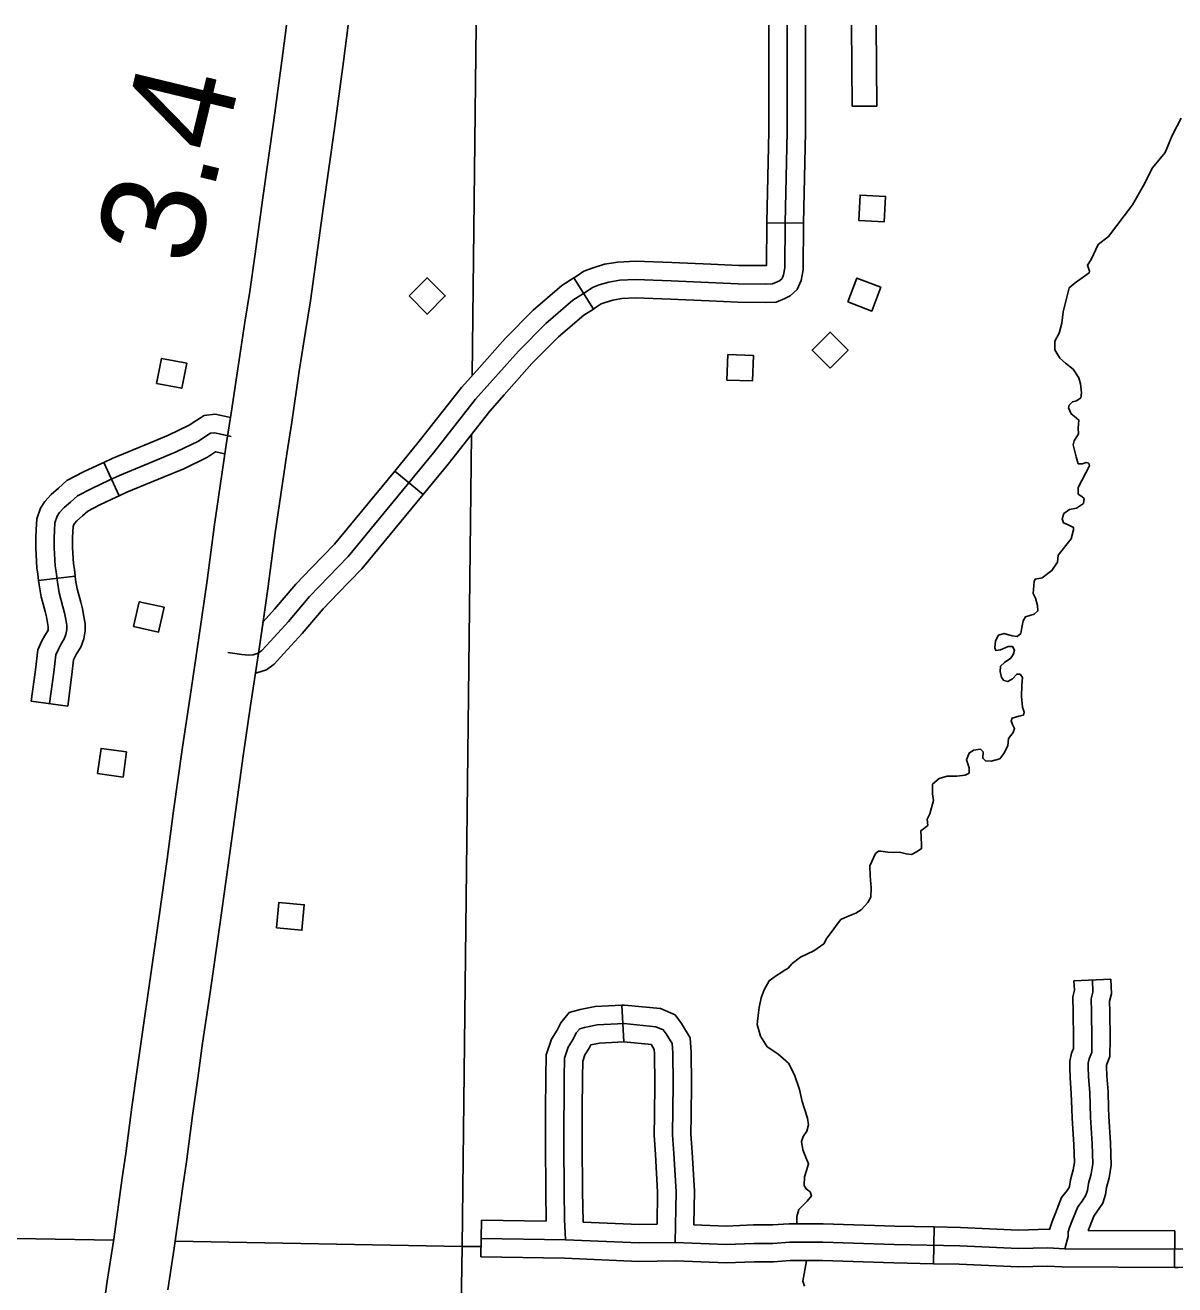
# Model space of a CAD drawing. Extents: x 61396 to 64680, y 55472 to 57605.
# Drawn here: x 63058.6 to 63205.3, y 56524.6 to 56685.3 of the extents above; entities that cross this region are included whole.
import ezdxf

# ---------------------------------------------------------------- set-up
doc = ezdxf.new("R2010")
doc.units = 0
for name, color, linetype in [('15', 7, 'Continuous'), ('31', 7, 'Continuous'), ('32', 7, 'Continuous'), ('35', 7, 'Continuous'), ('45', 7, 'Continuous'), ('48', 7, 'Continuous'), ('5', 7, 'Continuous'), ('56', 7, 'Continuous')]:
    doc.layers.add(name, color=color, linetype=linetype)

msp = doc.modelspace()

# ---------------------------------------------------------------- linework, layer by layer
at = {"layer": '15'}
for points in [[(63068.34, 56519.52), (63069.1, 56525.07), (63069.93, 56530.4), (63071.01, 56538.25), (63071.47, 56541.36), (63072.25, 56547.26), (63072.92, 56552.05), (63073.55, 56556.52), (63074.55, 56563.32), (63075.75, 56571.62), (63076.75, 56578.89), (63077.58, 56585.05), (63078.71, 56593.19), (63079.67, 56599.62), (63080.8, 56607.11), (63081.87, 56614.44), (63082.79, 56621.6), (63084.29, 56631.76), (63084.92, 56635.8), (63085.88, 56642.29), (63086.67, 56647.39), (63087.29, 56651.29), (63087.95, 56655.82), (63088.95, 56663.26), (63090.36, 56673.16), (63091.49, 56681.68), (63091.97, 56685.27)], [(63099.85, 56685.27), (63099.23, 56680.65), (63098.1, 56672.1), (63096.69, 56662.19), (63095.69, 56654.73), (63095.02, 56650.11), (63094.39, 56646.18), (63093.6, 56641.12), (63092.64, 56634.63), (63092.02, 56630.59), (63090.53, 56620.53), (63089.61, 56613.37), (63088.52, 56605.96), (63087.4, 56598.47), (63086.44, 56592.08), (63085.32, 56583.99), (63084.49, 56577.83), (63083.49, 56570.53), (63082.28, 56562.19), (63081.28, 56555.41), (63080.66, 56550.97), (63080, 56546.2), (63079.2, 56540.27), (63078.74, 56537.15), (63077.66, 56529.26), (63076.83, 56523.94)]]:
    msp.add_lwpolyline(points, dxfattribs=at)
at = {"layer": '31'}
for p, q in [((63157.95, 56660.01), (63153.27, 56660.06)), ((63157.95, 56660.01), (63153.27, 56660.06)), ((63131.13, 56649.06), (63128.63, 56653.04)), ((63105.78, 56628.38), (63109.4, 56625.4)), ((63088.02, 56602.63), (63088.99, 56609.16))]:
    msp.add_line(p, q, dxfattribs=at)
for points in [[(63084.47, 56605.25), (63086.29, 56604.98), (63087.14, 56604.91), (63087.72, 56604.96), (63088.36, 56605.16), (63088.84, 56605.5), (63089.92, 56606.7), (63092.22, 56609.21), (63094.9, 56612.41), (63099.85, 56617.5), (63110.75, 56630.73), (63116.1, 56637.55), (63121.58, 56643.7), (63125.06, 56647.21), (63128.5, 56650.19), (63130.21, 56651.26), (63131.01, 56651.79), (63131.85, 56652.13), (63133.08, 56652.49), (63134.49, 56652.73), (63136.5, 56652.83), (63141.05, 56652.65), (63149.61, 56652.29), (63153.11, 56652.25), (63153.97, 56652.29), (63154.56, 56652.52), (63154.86, 56652.68), (63155.19, 56652.98), (63155.39, 56653.41), (63155.55, 56654.3), (63155.61, 56660.07), (63155.85, 56671.66), (63155.85, 56680), (63155.85, 56685.27)], [(63153.51, 56676.53), (63153.51, 56680), (63153.51, 56685.27)], [(63158.19, 56685.27), (63158.19, 56680), (63158.19, 56676.53)], [(63153.27, 56660.06), (63153.27, 56660.1), (63153.51, 56671.69), (63153.51, 56676.53)], [(63158.19, 56676.53), (63158.19, 56671.64), (63157.95, 56660.03), (63157.95, 56660.01)], [(63145.91, 56650.1), (63149.55, 56649.94), (63153.14, 56649.91), (63154.45, 56649.96), (63155.56, 56650.39), (63156.23, 56650.76), (63157.12, 56651.56), (63157.64, 56652.69), (63157.9, 56654.07), (63157.95, 56660.01)], [(63146.11, 56654.78), (63149.67, 56654.63), (63153.08, 56654.6), (63153.21, 56654.6), (63153.27, 56660.06)], [(63128.63, 56653.04), (63128.94, 56653.22), (63129.92, 56653.88), (63131.08, 56654.34), (63132.56, 56654.78), (63134.24, 56655.06), (63136.48, 56655.17), (63141.15, 56654.99), (63146.11, 56654.78)], [(63128.63, 56653.04), (63127.11, 56652.08), (63123.46, 56648.93), (63119.87, 56645.31), (63116.25, 56641.24)], [(63131.13, 56649.06), (63131.48, 56649.29), (63132.11, 56649.71), (63132.62, 56649.91), (63133.61, 56650.21), (63134.74, 56650.39), (63136.51, 56650.48), (63140.96, 56650.31), (63145.91, 56650.1)], [(63119.75, 56638.12), (63123.29, 56642.1), (63126.66, 56645.5), (63129.9, 56648.3), (63131.13, 56649.06)], [(63116.25, 56641.24), (63114.3, 56639.06), (63108.92, 56632.2), (63105.78, 56628.38)], [(63109.4, 56625.4), (63112.58, 56629.26), (63117.9, 56636.05), (63119.75, 56638.12)], [(63095.15, 56616.03), (63098.1, 56619.06), (63105.78, 56628.38)], [(63098.51, 56612.76), (63101.6, 56615.93), (63109.4, 56625.4)], [(63088.99, 56609.16), (63090.45, 56610.76), (63093.16, 56613.98), (63095.15, 56616.03)], [(63088.02, 56602.63), (63088.17, 56602.64), (63089.43, 56603.03), (63090.42, 56603.76), (63091.65, 56605.12), (63093.98, 56607.67), (63096.64, 56610.84), (63098.51, 56612.76)]]:
    msp.add_lwpolyline(points, dxfattribs=at)
at = {"layer": '32'}
for p, q in [((63070.61, 56625.24), (63068.66, 56629.5)), ((63065.01, 56614.98), (63060.35, 56614.45)), ((63064.07, 56598.42), (63059.42, 56599.04))]:
    msp.add_line(p, q, dxfattribs=at)
for points in [[(63068.66, 56629.5), (63069.72, 56629.99), (63074.6, 56631.99), (63076.94, 56632.96), (63079.57, 56634.25), (63080.54, 56634.88), (63081.47, 56635.48), (63082.87, 56635.64), (63084.06, 56635.4), (63084.83, 56635.23)], [(63061.75, 56598.73), (63062.28, 56602.75), (63062.54, 56604.97), (63062.87, 56605.68), (63063.17, 56606.27), (63063.63, 56606.98), (63063.84, 56607.56), (63063.94, 56608.2), (63063.94, 56608.71), (63063.81, 56609.45), (63063.66, 56610.31), (63063.45, 56611.08), (63062.97, 56612.86), (63062.74, 56614.21), (63062.59, 56615.56), (63062.46, 56616.3), (63062.34, 56618.6), (63062.35, 56619.94), (63062.37, 56620.78), (63062.43, 56621.81), (63062.73, 56622.63), (63063.02, 56623.11), (63063.59, 56623.74), (63064.41, 56624.44), (63065.31, 56625.23), (63067.13, 56626.18), (63069.35, 56627.24), (63070.66, 56627.84), (63075.49, 56629.82), (63077.91, 56630.83), (63080.73, 56632.21), (63081.82, 56632.92), (63082.28, 56633.21), (63082.77, 56633.27), (63083.58, 56633.11), (63084.9, 56632.82)], [(63070.61, 56625.24), (63071.59, 56625.69), (63076.38, 56627.65), (63078.87, 56628.69), (63081.89, 56630.17), (63082.93, 56630.85), (63083.11, 56630.81), (63084.12, 56630.59)], [(63060.35, 56614.45), (63060.27, 56615.23), (63060.13, 56616.04), (63060, 56618.55), (63060, 56619.98), (63060.03, 56620.88), (63060.11, 56622.29), (63060.61, 56623.65), (63061.14, 56624.53), (63061.96, 56625.42), (63062.87, 56626.21), (63063.97, 56627.18), (63066.08, 56628.28), (63068.36, 56629.36), (63068.66, 56629.5)], [(63065.01, 56614.98), (63064.91, 56615.89), (63064.79, 56616.56), (63064.68, 56618.66), (63064.69, 56619.9), (63064.71, 56620.68), (63064.75, 56621.33), (63064.85, 56621.6), (63064.91, 56621.7), (63065.23, 56622.06), (63065.95, 56622.68), (63066.64, 56623.28), (63068.17, 56624.08), (63070.34, 56625.12), (63070.61, 56625.24)], [(63064.07, 56598.42), (63064.61, 56602.46), (63064.82, 56604.32), (63064.97, 56604.64), (63065.2, 56605.09), (63065.75, 56605.95), (63066.12, 56606.99), (63066.28, 56608.01), (63066.28, 56608.91), (63066.12, 56609.85), (63065.95, 56610.82), (63065.72, 56611.69), (63065.26, 56613.37), (63065.06, 56614.54), (63065.01, 56614.98)], [(63059.42, 56599.04), (63059.96, 56603.04), (63060.25, 56605.61), (63060.76, 56606.72), (63061.14, 56607.44), (63061.51, 56608.01), (63061.55, 56608.14), (63061.59, 56608.39), (63061.59, 56608.51), (63061.5, 56609.05), (63061.37, 56609.81), (63061.19, 56610.47), (63060.68, 56612.36), (63060.42, 56613.88), (63060.35, 56614.45)]]:
    msp.add_lwpolyline(points, dxfattribs=at)
at = {"layer": '35'}
for points in [[(63206.11, 56673.41), (63204.98, 56671.2), (63204.07, 56669.03), (63202.47, 56667.08), (63201.3, 56664.84), (63199.89, 56662.35), (63196.86, 56658.31), (63195.53, 56657.3), (63194.62, 56655.38), (63194.16, 56654.65), (63194.41, 56653.91), (63194.36, 56653.67), (63192.6, 56652.41), (63191.83, 56651.77), (63191.05, 56648.7), (63190.87, 56647.26), (63190.54, 56646), (63189.99, 56644.97), (63190, 56643.87), (63190.64, 56642.81), (63191.36, 56642.16), (63192.34, 56641.39), (63193.04, 56640.3), (63193.26, 56639.52), (63193.4, 56638.37)], [(63193.4, 56638.37), (63193.31, 56637.74), (63192.76, 56637.36), (63192.23, 56637.23), (63191.82, 56636.78), (63191.73, 56636.44), (63192.09, 56635.69), (63192.46, 56635.41), (63193.06, 56634.89), (63192.99, 56633.88), (63193.02, 56633.13), (63192.46, 56632.26), (63192.34, 56631.73), (63192.7, 56630.22), (63192.99, 56629.33), (63193.47, 56629.33), (63194, 56629.48), (63194.32, 56629.39), (63194.41, 56629.07), (63192.96, 56626.31), (63192.99, 56625.45), (63193.44, 56625.16), (63193.73, 56624.89), (63193.67, 56624.27), (63192.75, 56623.65), (63191.88, 56623.51), (63191.13, 56622.98), (63190.92, 56622.31), (63191.1, 56621.81), (63191.7, 56621.53), (63192.37, 56621.21), (63192.37, 56620.89), (63192.09, 56619.76), (63190.43, 56617.65), (63190.32, 56616.76), (63189.62, 56615.69), (63188.36, 56614.78), (63187.5, 56614.61), (63187.37, 56614.32), (63187.23, 56612.78), (63187.51, 56612.19), (63187.77, 56611.24), (63187.81, 56610.55), (63187.38, 56610.12), (63186.25, 56609.81), (63185.95, 56609.3), (63185.78, 56608.43), (63185.65, 56607.69), (63185.21, 56607.31), (63184.56, 56607.39), (63183.53, 56607.69), (63182.83, 56607.48), (63182.44, 56606.74), (63182.36, 56605.83), (63182.49, 56605.49), (63183.05, 56605.58), (63184.04, 56606.01), (63184.61, 56606.01), (63184.87, 56605.53), (63184.74, 56605.06), (63184.39, 56604.54), (63183.57, 56603.97), (63183.05, 56603.5), (63183.01, 56602.81), (63183.18, 56602.07), (63183.48, 56601.68), (63184, 56601.55), (63184.61, 56601.9), (63185.13, 56602.5), (63185.56, 56602.5), (63185.86, 56602.07), (63185.78, 56601.08), (63185.73, 56599.65), (63185.86, 56598.26), (63186.08, 56597.62), (63185.99, 56597.27), (63185.39, 56597.14), (63184.56, 56596.88), (63184.43, 56596.53), (63184.61, 56596.06), (63184.87, 56595.54), (63184.69, 56595.06), (63184.09, 56594.28), (63184, 56593.33), (63183.48, 56592.38), (63182.96, 56591.69), (63181.88, 56591.39), (63181.14, 56591.43), (63180.8, 56591.77), (63180.84, 56592.6), (63180.5, 56592.94), (63179.63, 56592.81), (63179.07, 56592.42), (63178.72, 56591.56), (63179.07, 56590.52), (63179.07, 56589.87), (63178.55, 56589.61), (63177.51, 56589.48), (63176.25, 56589.48), (63175.22, 56589.18), (63174.39, 56588.44)], [(63174.39, 56588.44), (63174.37, 56587.24), (63174.52, 56586.38), (63174.07, 56584.68), (63173.72, 56583.98), (63173.79, 56583.2), (63172.91, 56582.52), (63172.95, 56581.68), (63172.99, 56580.67), (63173, 56580.24), (63172.44, 56579.85), (63171.69, 56579.5), (63171.04, 56579.56), (63170.16, 56579.77), (63169.41, 56579.73), (63168.69, 56579.78), (63167.79, 56579.9), (63167.51, 56579.93), (63167.1, 56579.61), (63166.4, 56578.04), (63166.42, 56576.78), (63166.56, 56575.22), (63166.51, 56574.06), (63166.14, 56573.34), (63165.27, 56572.42), (63164.62, 56572.01), (63163.54, 56571.56), (63162.7, 56571.2), (63162.11, 56570.41), (63161.71, 56569.88), (63160.91, 56568.8), (63160.51, 56568.08), (63159.27, 56567.19), (63157.56, 56566.39), (63156.48, 56565.56), (63155.96, 56564.99), (63155.46, 56564.67), (63155.06, 56564.39), (63154.47, 56564.04), (63153.54, 56563.37), (63152.93, 56562.24)], [(63152.93, 56562.24), (63152.53, 56561.2), (63152.29, 56559.98), (63152.12, 56558.6), (63152, 56557.78), (63152.43, 56556.32), (63153.31, 56554.95), (63154.67, 56554.06), (63156.02, 56552.85), (63156.79, 56551.36), (63157.43, 56549.52), (63157.76, 56547.99), (63158.05, 56547.05), (63158.43, 56545.86), (63158.57, 56544.99), (63158.36, 56544.2), (63157.9, 56543.51), (63157.68, 56542.88), (63157.85, 56541.82), (63158.2, 56540.95), (63158.56, 56540.01), (63158.32, 56539.16), (63158.08, 56538.35), (63158.02, 56537.28), (63158.28, 56536.82), (63158.78, 56536.45), (63158.94, 56535.95), (63158.42, 56535.25), (63157.92, 56534.81), (63157.34, 56534.18), (63157.1, 56533.3), (63157.08, 56532.39), (63157.07, 56532.28)], [(63158.3, 56527.66), (63157.84, 56525.07), (63158.06, 56524.42)]]:
    msp.add_lwpolyline(points, dxfattribs=at)
at = {"layer": '45'}
for p, q in [((63192.44, 56563.37), (63197.13, 56563.58)), ((63134.99, 56555.57), (63134.75, 56560.25)), ((63116.78, 56528.17), (63116.87, 56532.86)), ((63174.51, 56527.29), (63174.61, 56531.97)), ((63205.3, 56531.47), (63205.28, 56526.79))]:
    msp.add_line(p, q, dxfattribs=at)
for points in [[(63194.79, 56563.48), (63194.85, 56561.94), (63194.63, 56561.06), (63194.67, 56559.36), (63194.72, 56556.03), (63194.7, 56554.22), (63194.36, 56553.43), (63194.24, 56552.87), (63194.24, 56552.39), (63194.31, 56551.12), (63194.45, 56549.11), (63194.54, 56545.97), (63194.76, 56542.59), (63194.85, 56540.04), (63194.63, 56538.77), (63194.29, 56537.5), (63194.15, 56536.62), (63193.97, 56536.01), (63193.47, 56535.26), (63192.91, 56534.54), (63192.27, 56532.89), (63191.87, 56531.89), (63191.68, 56531.33), (63191.68, 56530.76), (63191.28, 56529.2)], [(63192.44, 56563.37), (63192.5, 56562.18), (63192.28, 56561.32), (63192.33, 56559.31), (63192.37, 56556.03), (63192.36, 56554.72), (63192.11, 56554.13), (63191.9, 56553.1), (63191.9, 56552.33), (63191.97, 56550.98), (63192.1, 56549), (63192.16, 56547.03)], [(63197.13, 56563.58), (63197.21, 56561.69), (63196.98, 56560.79), (63197.02, 56559.41), (63197.06, 56556.03), (63197.03, 56553.73), (63196.61, 56552.73), (63196.59, 56552.63), (63196.59, 56552.45), (63196.65, 56551.27), (63196.79, 56549.22), (63196.85, 56547.16)], [(63125.03, 56546.84), (63125.05, 56551.08), (63125.1, 56553.93), (63125.78, 56555.91), (63126.49, 56557.07), (63126.96, 56558.02), (63128.04, 56559.31), (63129.45, 56559.72), (63131.34, 56560.08), (63134.75, 56560.25)], [(63134.75, 56560.25), (63135.11, 56560.27), (63139.7, 56559.82), (63141.54, 56559.03), (63142.37, 56557.92), (63143.49, 56556.11), (63143.61, 56554.26), (63143.66, 56550.21), (63143.6, 56546.21)], [(63127.56, 56530.33), (63127.46, 56532.91), (63127.39, 56536.49), (63127.35, 56542.64), (63127.39, 56551.05), (63127.44, 56553.52), (63127.91, 56554.91), (63128.54, 56555.94), (63128.94, 56556.73), (63129.38, 56557.26), (63129.99, 56557.43), (63131.62, 56557.74), (63135.06, 56557.92), (63139.11, 56557.52), (63140.04, 56557.13), (63140.43, 56556.6), (63141.19, 56555.37), (63141.27, 56554.18), (63141.32, 56550.21), (63141.23, 56543.74), (63141.4, 56541.36), (63141.67, 56536.47), (63141.58, 56530)], [(63129.71, 56546.81), (63129.74, 56551.02), (63129.77, 56553.11), (63130.05, 56553.91), (63130.59, 56554.8), (63130.79, 56555.2), (63131.9, 56555.41), (63134.99, 56555.57)], [(63134.99, 56555.57), (63135, 56555.57), (63138.52, 56555.23), (63138.53, 56555.22), (63138.89, 56554.63), (63138.93, 56554.09), (63138.97, 56550.22), (63138.92, 56546.27)], [(63125.12, 56532.71), (63125.05, 56536.46), (63125.01, 56542.64), (63125.03, 56546.84)], [(63129.81, 56532.58), (63129.74, 56536.52), (63129.69, 56542.64), (63129.71, 56546.81)], [(63138.92, 56546.27), (63138.88, 56543.67), (63139.06, 56541.21), (63139.32, 56536.43), (63139.26, 56532.31)], [(63143.6, 56546.21), (63143.57, 56543.81), (63143.74, 56541.51), (63144.01, 56536.52), (63143.95, 56532.25)], [(63192.16, 56547.03), (63192.2, 56545.85), (63192.42, 56542.47), (63192.5, 56540.2), (63192.34, 56539.28), (63191.99, 56537.99), (63191.86, 56537.13), (63191.82, 56537.02), (63191.57, 56536.64), (63190.84, 56535.71), (63190.09, 56533.75), (63189.66, 56532.69), (63189.33, 56531.66)], [(63196.85, 56547.16), (63196.88, 56546.08), (63197.1, 56542.71), (63197.2, 56539.87), (63196.92, 56538.26), (63196.58, 56537.02), (63196.44, 56536.11), (63196.12, 56535), (63195.37, 56533.89), (63194.97, 56533.37), (63194.45, 56532.02), (63194.25, 56531.53)], [(63116.87, 56532.86), (63125.12, 56532.71)], [(63129.81, 56532.58), (63136.98, 56532.27), (63139.26, 56532.31)], [(63143.95, 56532.25), (63148.07, 56532.09), (63151.54, 56532.23), (63153.96, 56532.23), (63156.09, 56532.36), (63158.06, 56532.36)], [(63158.06, 56532.36), (63160.42, 56532.36), (63169.57, 56532.09), (63174.61, 56531.97)], [(63174.61, 56531.97), (63177.97, 56531.9), (63185.37, 56531.58), (63189.14, 56531.67), (63189.33, 56531.66)], [(63205.3, 56531.47), (63194.25, 56531.53)], [(63116.83, 56530.52), (63127.56, 56530.33)], [(63127.56, 56530.33), (63136.95, 56529.93), (63141.58, 56530)], [(63141.58, 56530), (63148.07, 56529.74), (63151.59, 56529.88), (63154.04, 56529.88), (63156.17, 56530.02), (63160.38, 56530.02), (63169.51, 56529.74), (63177.89, 56529.56), (63185.35, 56529.23), (63189.1, 56529.33), (63191.28, 56529.2)], [(63116.78, 56528.17), (63127.46, 56527.98)], [(63238.28, 56529.37), (63236.99, 56529.48), (63231.66, 56529.44), (63215.26, 56529.2), (63205.73, 56529.13), (63191.28, 56529.2)], [(63127.46, 56527.98), (63136.92, 56527.58), (63141.61, 56527.66)], [(63141.61, 56527.66), (63148.07, 56527.4), (63151.63, 56527.54), (63154.12, 56527.54), (63156.25, 56527.68), (63158.06, 56527.68)], [(63158.06, 56527.68), (63160.35, 56527.68), (63169.45, 56527.4), (63174.51, 56527.29)], [(63174.51, 56527.29), (63177.81, 56527.22), (63185.33, 56526.89), (63189.06, 56526.98), (63190.91, 56526.87)], [(63205.28, 56526.79), (63190.91, 56526.87)], [(63190.91, 56526.87), (63191.14, 56526.86)], [(63221.82, 56526.95), (63215.29, 56526.85), (63205.73, 56526.78), (63205.28, 56526.79)]]:
    msp.add_lwpolyline(points, dxfattribs=at)
at = {"layer": '5'}
for points in [[(63116.18, 56685.27), (63115.66, 56640.58)], [(63115.57, 56633.08), (63114.37, 56529.5)], [(62950.94, 56532.34), (63069.91, 56530.27)], [(63077.78, 56530.14), (63114.37, 56529.5)], [(63114.37, 56529.5), (63113.52, 56477.42)], [(63114.37, 56529.5), (63116.81, 56529.48)]]:
    msp.add_lwpolyline(points, dxfattribs=at)
at = {"layer": '56'}
msp.add_lwpolyline([(63167.2, 56685.27), (63167.28, 56674.95), (63164.15, 56674.93), (63164.07, 56685.27)], dxfattribs=at)
for points in [[(63164.98, 56660.36), (63165.15, 56663.61), (63168.41, 56663.44), (63168.24, 56660.19)], [(63107.62, 56650.74), (63109.92, 56653.04), (63112.23, 56650.73), (63109.93, 56648.43)], [(63163.58, 56649.97), (63164.74, 56653.01), (63167.79, 56651.84), (63166.63, 56648.8)], [(63161.32, 56641.52), (63159.02, 56643.82), (63161.33, 56646.13), (63163.63, 56643.83)], [(63075.41, 56639.58), (63076.04, 56642.77), (63079.24, 56642.15), (63078.61, 56638.96)], [(63148.16, 56640.01), (63148.28, 56643.26), (63151.54, 56643.14), (63151.42, 56639.89)], [(63072.47, 56608.56), (63073.18, 56611.73), (63076.36, 56611.02), (63075.66, 56607.85)], [(63067.88, 56589.8), (63068.32, 56593.02), (63071.55, 56592.58), (63071.12, 56589.36)], [(63090.69, 56570.12), (63090.98, 56573.36), (63094.23, 56573.07), (63093.94, 56569.83)]]:
    msp.add_lwpolyline(points, close=True, dxfattribs=at)

# ---------------------------------------------------------------- texts
at = {"layer": '48'}
msp.add_text('3.4', height=13.2, rotation=76.375, dxfattribs=at).set_placement((63080.29, 56654.28))

doc.saveas('drawing.dxf')
